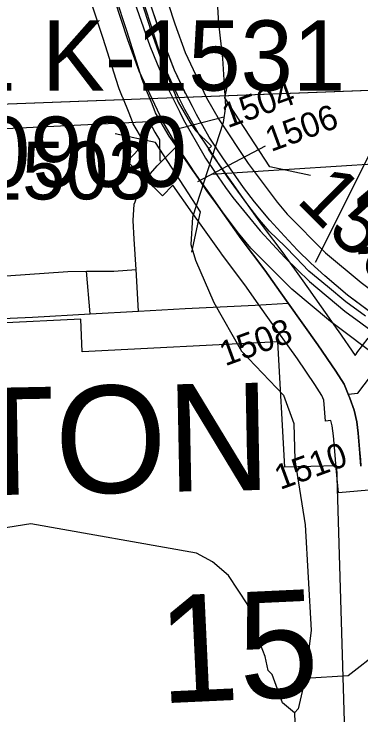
# Model space of a CAD drawing. Extents: x 128.7 to 185.5, y -21.4 to 12.6.
# Drawn here: x 149.185 to 149.605, y -3.98 to -3.131 of the extents above; entities that cross this region are included whole.
import ezdxf

# ---------------------------------------------------------------- set-up
doc = ezdxf.new("R2010")
doc.units = 0
for name, color, linetype in [('tdCoCityStreetMajor', 7, 'Continuous'), ('tdCoCityStreetMinor', 7, 'Continuous'), ('tdCoCorpBndry', 7, 'Continuous'), ('tdCoCorpTxt', 7, 'Continuous'), ('tdCoDivCarto', 7, 'Continuous'), ('tdCoHydroRiver', 7, 'Continuous'), ('tdCoPipe', 7, 'Continuous'), ('tdCoPriCL', 7, 'Continuous'), ('tdCoPriDiv', 7, 'Continuous'), ('tdCoPrimary', 7, 'Continuous'), ('tdCoSecRdNmbr', 7, 'Continuous'), ('tdCoSecRdTxt', 7, 'Continuous'), ('tdCoSecRteBand', 7, 'Continuous'), ('tdCoSecRteCL', 7, 'Continuous'), ('tdCoSectLine', 7, 'Continuous'), ('tdCoSectLinePart', 7, 'Continuous'), ('tdCoSectNmbr', 7, 'Continuous'), ('tdCoStrucDivPri', 7, 'Continuous'), ('tdCoStrucPriMaintName', 7, 'Continuous'), ('tdCoStrucSecCoName', 7, 'Continuous'), ('tdCoStrucSecFHWANum', 7, 'Continuous'), ('tdCoSurfAsphalt', 7, 'Continuous'), ('tdCoSurfBitum', 7, 'Continuous'), ('tdCoSurfBitumUnbanded', 7, 'Continuous'), ('tdCoSurfConc', 7, 'Continuous')]:
    doc.layers.add(name, color=color, linetype=linetype)

msp = doc.modelspace()

# ---------------------------------------------------------------- linework, layer by layer
at = {"layer": 'tdCoCityStreetMajor'}
for points in [[(149.33587, -3.49057), (149.33281, -3.44026), (149.33058, -3.40358), (149.3291, -3.38089), (149.33058, -3.36092), (149.33146, -3.35828), (149.33453, -3.34908), (149.34217, -3.33305), (149.35845, -3.31456), (149.36353, -3.30938)], [(149.33587, -3.49057), (149.39199, -3.48743), (149.47682, -3.48348), (149.51667, -3.48093)], [(149.06715, -3.49417), (149.06763, -3.49442), (149.06795, -3.49458), (149.08841, -3.50099), (149.1328, -3.50124), (149.1806, -3.49902), (149.20728, -3.49778), (149.27718, -3.49387), (149.33587, -3.49057)]]:
    msp.add_lwpolyline(points, dxfattribs=at)
at = {"layer": 'tdCoCityStreetMinor'}
msp.add_line((149.27718, -3.49387), (149.27261, -3.44235), dxfattribs=at)
for points in [[(149.17581, -3.44767), (149.25019, -3.44254), (149.27261, -3.44235)], [(149.27261, -3.44235), (149.30592, -3.44205), (149.33281, -3.44026)]]:
    msp.add_lwpolyline(points, dxfattribs=at)
at = {"layer": 'tdCoCorpBndry'}
for points in [[(149.05947, -3.27505), (149.34873, -3.26103), (149.35545, -3.27377), (149.36107, -3.28295), (149.36147, -3.30759), (149.36353, -3.30938), (149.38146, -3.29112), (149.39856, -3.31628), (149.40451, -3.32468), (149.40835, -3.3301), (149.41263, -3.33614), (149.42548, -3.35429), (149.4321, -3.36363), (149.45997, -3.40309), (149.48857, -3.44107), (149.50781, -3.46844), (149.51667, -3.48093), (149.55245, -3.53132), (149.57415, -3.56314), (149.58426, -3.57916), (149.58913, -3.59118), (149.59116, -3.59618), (149.59634, -3.61048), (149.59955, -3.62454), (149.60127, -3.6386), (149.60336, -3.66256), (149.60405, -3.67047), (149.60473, -3.67839)], [(149.59007, -4.16305), (149.57563, -3.67797), (149.51253, -3.67943), (149.504, -3.52759), (149.26758, -3.5399), (149.26586, -3.50029), (149.06792, -3.50999)]]:
    msp.add_lwpolyline(points, dxfattribs=at)
at = {"layer": 'tdCoDivCarto'}
for p, q in [((149.36216, -3.15464), (149.33133, -3.06166)), ((149.3338, -3.12422), (149.34933, -3.16935)), ((149.37414, -3.18555), (149.36216, -3.15464)), ((149.34933, -3.16935), (149.35843, -3.19116)), ((149.35843, -3.19116), (149.36857, -3.21547)), ((149.37917, -3.19853), (149.37414, -3.18555)), ((149.39187, -3.22533), (149.37917, -3.19853)), ((149.36857, -3.21547), (149.37672, -3.23195)), ((149.39249, -3.22664), (149.39187, -3.22533)), ((149.37672, -3.23195), (149.38551, -3.24973)), ((149.37672, -3.23195), (149.38551, -3.24973)), ((149.40081, -3.24266), (149.39249, -3.22664)), ((149.40581, -3.25229), (149.40081, -3.24266)), ((149.38551, -3.24973), (149.39002, -3.25887)), ((149.39002, -3.25887), (149.41472, -3.30169)), ((149.42134, -3.27991), (149.40581, -3.25229)), ((149.42366, -3.2835), (149.42134, -3.27991)), ((149.43671, -3.30366), (149.42366, -3.2835)), ((149.41472, -3.30169), (149.4169, -3.30548)), ((149.4169, -3.30548), (149.42775, -3.32142)), ((149.43762, -3.30507), (149.43671, -3.30366)), ((149.46253, -3.34082), (149.43762, -3.30507)), ((149.42775, -3.32142), (149.44107, -3.34099)), ((149.44107, -3.34099), (149.44995, -3.35307)), ((149.47584, -3.35833), (149.46253, -3.34082)), ((149.44995, -3.35307), (149.48299, -3.39352)), ((149.49434, -3.38053), (149.47584, -3.35833)), ((149.51209, -3.39976), (149.49434, -3.38053)), ((149.48299, -3.39352), (149.51259, -3.42582)), ((149.52788, -3.41678), (149.51209, -3.39976)), ((149.54415, -3.43231), (149.52788, -3.41678)), ((149.51259, -3.42582), (149.54243, -3.45467)), ((149.56117, -3.44785), (149.54415, -3.43231)), ((149.54243, -3.45467), (149.58509, -3.49043)), ((149.58854, -3.47128), (149.56117, -3.44785)), ((149.61539, -3.49141), (149.58854, -3.47128)), ((149.58509, -3.49043), (149.60459, -3.5049)), ((149.60459, -3.5049), (149.62311, -3.51865)), ((149.60459, -3.5049), (149.62311, -3.51865))]:
    msp.add_line(p, q, dxfattribs=at)
for points in [[(149.37392, -3.18498), (149.36216, -3.15464), (149.33133, -3.06166), (149.28744, -2.92628), (149.24847, -2.80692), (149.2441, -2.79342)], [(149.2283, -2.79855), (149.24231, -2.84161), (149.28078, -2.96047), (149.31086, -3.05468), (149.3338, -3.12422), (149.34933, -3.16935), (149.35843, -3.19116)], [(149.2283, -2.79855), (149.24231, -2.84161), (149.28078, -2.96047), (149.31086, -3.05468), (149.3338, -3.12422), (149.34933, -3.16935), (149.35843, -3.19116)], [(149.2283, -2.79855), (149.24231, -2.84161), (149.28078, -2.96047), (149.31086, -3.05468), (149.3338, -3.12422), (149.34933, -3.16935), (149.35843, -3.19116)], [(149.37414, -3.18555), (149.36216, -3.15464), (149.33133, -3.06166), (149.28744, -2.92628), (149.24847, -2.80692), (149.24429, -2.794)], [(149.37414, -3.18555), (149.36216, -3.15464), (149.33133, -3.06166), (149.28744, -2.92628), (149.24847, -2.80692), (149.24429, -2.794)], [(149.35843, -3.19116), (149.36857, -3.21547), (149.37672, -3.23195)], [(149.35843, -3.19116), (149.36857, -3.21547), (149.37672, -3.23195)], [(149.35843, -3.19116), (149.36857, -3.21547), (149.37672, -3.23195)], [(149.3916, -3.22477), (149.37917, -3.19853), (149.37392, -3.18498)], [(149.39187, -3.22533), (149.37917, -3.19853), (149.37414, -3.18555)], [(149.39187, -3.22533), (149.37917, -3.19853), (149.37414, -3.18555)], [(149.40052, -3.2421), (149.39249, -3.22664), (149.3916, -3.22477)], [(149.40081, -3.24266), (149.39249, -3.22664), (149.39187, -3.22533)], [(149.40081, -3.24266), (149.39249, -3.22664), (149.39187, -3.22533)], [(149.37672, -3.23195), (149.38551, -3.24973)], [(149.37672, -3.23195), (149.38551, -3.24973)], [(149.61491, -3.49106), (149.58854, -3.47128), (149.56117, -3.44785), (149.54415, -3.43231), (149.52788, -3.41678), (149.51209, -3.39976), (149.49434, -3.38053), (149.47584, -3.35833), (149.46253, -3.34082), (149.43762, -3.30507), (149.43671, -3.30366), (149.42366, -3.2835), (149.42134, -3.27991), (149.40581, -3.25229), (149.40052, -3.2421)], [(149.61539, -3.49141), (149.58854, -3.47128), (149.56117, -3.44785), (149.54415, -3.43231), (149.52788, -3.41678), (149.51209, -3.39976), (149.49434, -3.38053), (149.47584, -3.35833), (149.46253, -3.34082), (149.43762, -3.30507), (149.43671, -3.30366), (149.42366, -3.2835), (149.42134, -3.27991), (149.40581, -3.25229), (149.40081, -3.24266)], [(149.61539, -3.49141), (149.58854, -3.47128), (149.56117, -3.44785), (149.54415, -3.43231), (149.52788, -3.41678), (149.51209, -3.39976), (149.49434, -3.38053), (149.47584, -3.35833), (149.46253, -3.34082), (149.43762, -3.30507), (149.43671, -3.30366), (149.42366, -3.2835), (149.42134, -3.27991), (149.40581, -3.25229), (149.40081, -3.24266)], [(149.38551, -3.24973), (149.39002, -3.25887), (149.41472, -3.30169), (149.4169, -3.30548), (149.42775, -3.32142), (149.44107, -3.34099), (149.44995, -3.35307), (149.48299, -3.39352), (149.51259, -3.42582), (149.54243, -3.45467), (149.58509, -3.49043), (149.60459, -3.5049)], [(149.38551, -3.24973), (149.39002, -3.25887), (149.41472, -3.30169), (149.4169, -3.30548), (149.42775, -3.32142), (149.44107, -3.34099), (149.44995, -3.35307), (149.48299, -3.39352), (149.51259, -3.42582), (149.54243, -3.45467), (149.58509, -3.49043), (149.60459, -3.5049)], [(149.38551, -3.24973), (149.39002, -3.25887), (149.41472, -3.30169), (149.4169, -3.30548), (149.42775, -3.32142), (149.44107, -3.34099), (149.44995, -3.35307), (149.48299, -3.39352), (149.51259, -3.42582), (149.54243, -3.45467), (149.58509, -3.49043), (149.60459, -3.5049)], [(149.60459, -3.5049), (149.62311, -3.51865)], [(149.60459, -3.5049), (149.62311, -3.51865)]]:
    msp.add_lwpolyline(points, dxfattribs=at)
at = {"layer": 'tdCoHydroRiver'}
for points in [[(149.42917, -3.08862), (149.43258, -3.14216), (149.43719, -3.18461), (149.44077, -3.24288), (149.43827, -3.26191), (149.40118, -3.37681), (149.39917, -3.41003), (149.40454, -3.42878), (149.42682, -3.4801), (149.4604, -3.53891), (149.51116, -3.5924), (149.52339, -3.62671), (149.5249, -3.67085), (149.53707, -3.74934), (149.54461, -3.87692), (149.53715, -3.93556), (149.52894, -3.97214), (149.52437, -3.97703), (149.52518, -4.00068)], [(150.25705, -3.57468), (150.04667, -3.69869), (149.93262, -3.77837), (149.86293, -3.81706), (149.83482, -3.82592), (149.7391, -3.84183), (149.69996, -3.85106), (149.63206, -3.896), (149.62755, -3.90248), (149.58912, -3.9322), (149.53715, -3.93556)], [(149.52437, -3.97703), (149.50975, -3.96491), (149.49752, -3.93061), (149.49263, -3.92605), (149.48888, -3.90881), (149.48024, -3.88702), (149.47476, -3.86511), (149.46987, -3.86054), (149.4678, -3.84641), (149.44449, -3.81091), (149.42498, -3.79422), (149.40568, -3.78383), (149.2056, -3.74809), (149.15695, -3.75607)]]:
    msp.add_lwpolyline(points, dxfattribs=at)
at = {"layer": 'tdCoPipe'}
for points in [[(150.08697, -2.35556), (149.54954, -3.43159)], [(149.68192, -3.16655), (149.54954, -3.43159)]]:
    msp.add_lwpolyline(points, dxfattribs=at)
at = {"layer": 'tdCoPriCL'}
msp.add_lwpolyline([(149.61038, -3.49659), (149.58643, -3.4795), (149.56408, -3.46056), (149.54153, -3.44207), (149.526, -3.4258), (149.51306, -3.41211), (149.49364, -3.3936), (149.48015, -3.3774), (149.46801, -3.36187), (149.4437, -3.32882), (149.43235, -3.31174), (149.43022, -3.30854), (149.42064, -3.29376), (149.41857, -3.29067), (149.40795, -3.27479), (149.3916, -3.24654), (149.38281, -3.22875), (149.36423, -3.18858), (149.3513, -3.15226), (149.24936, -2.83584)], dxfattribs=at)
at = {"layer": 'tdCoPriDiv'}
for points in [[(149.90621, -4.16368), (149.88046, -3.8566), (149.86836, -3.80581), (149.86024, -3.78344), (149.84327, -3.7484), (149.82376, -3.71751), (149.80617, -3.6942), (149.77161, -3.65895), (149.72628, -3.623), (149.65983, -3.5746), (149.62977, -3.54958), (149.56799, -3.50319), (149.52109, -3.4641), (149.4717, -3.41413), (149.4568, -3.39625), (149.41912, -3.34602), (149.38248, -3.29066), (149.36514, -3.26071), (149.33643, -3.19994), (149.32288, -3.16189), (149.19935, -2.78433), (149.16116, -2.66547)], [(149.25618, -2.76503), (149.37971, -3.14262), (149.39204, -3.17723), (149.41806, -3.23236), (149.43343, -3.25892), (149.46829, -3.31162), (149.5035, -3.35855), (149.51559, -3.37308), (149.56197, -3.42003), (149.60488, -3.4558), (149.66724, -3.50271), (149.69618, -3.52679), (149.76283, -3.57541), (149.81168, -3.61415), (149.85178, -3.6551), (149.87324, -3.6835), (149.89508, -3.71811), (149.90531, -3.73665), (149.9256, -3.78768), (149.93967, -3.84659), (149.94497, -3.88819), (149.96775, -4.18203)]]:
    msp.add_lwpolyline(points, dxfattribs=at)
at = {"layer": 'tdCoPrimary'}
for p, q in [((149.37672, -3.23195), (149.38551, -3.24973)), ((149.37672, -3.23195), (149.38551, -3.24973)), ((149.60459, -3.5049), (149.62311, -3.51865)), ((149.60459, -3.5049), (149.62311, -3.51865))]:
    msp.add_line(p, q, dxfattribs=at)
for points in [[(149.2283, -2.79855), (149.24231, -2.84161), (149.28078, -2.96047), (149.31086, -3.05468), (149.3338, -3.12422), (149.34933, -3.16935), (149.35843, -3.19116)], [(149.2283, -2.79855), (149.24231, -2.84161), (149.28078, -2.96047), (149.31086, -3.05468), (149.3338, -3.12422), (149.34933, -3.16935), (149.35843, -3.19116)], [(149.37414, -3.18555), (149.36216, -3.15464), (149.33133, -3.06166), (149.28744, -2.92628), (149.24847, -2.80692), (149.24429, -2.794)], [(149.37414, -3.18555), (149.36216, -3.15464), (149.33133, -3.06166), (149.28744, -2.92628), (149.24847, -2.80692), (149.24429, -2.794)], [(149.61539, -3.49141), (149.58854, -3.47128), (149.56117, -3.44785), (149.54415, -3.43231), (149.52788, -3.41678), (149.51209, -3.39976), (149.49434, -3.38053), (149.47584, -3.35833), (149.46253, -3.34082), (149.43762, -3.30507), (149.43671, -3.30366), (149.42366, -3.2835), (149.42134, -3.27991), (149.40581, -3.25229), (149.40081, -3.24266), (149.39249, -3.22664), (149.39187, -3.22533), (149.37917, -3.19853), (149.37414, -3.18555), (149.36216, -3.15464), (149.33133, -3.06166)], [(149.3338, -3.12422), (149.34933, -3.16935), (149.35843, -3.19116), (149.36857, -3.21547), (149.37672, -3.23195), (149.38551, -3.24973), (149.39002, -3.25887), (149.41472, -3.30169), (149.4169, -3.30548), (149.42775, -3.32142), (149.44107, -3.34099), (149.44995, -3.35307), (149.48299, -3.39352), (149.51259, -3.42582), (149.54243, -3.45467), (149.58509, -3.49043), (149.60459, -3.5049), (149.62311, -3.51865)], [(149.35843, -3.19116), (149.36857, -3.21547), (149.37672, -3.23195)], [(149.35843, -3.19116), (149.36857, -3.21547), (149.37672, -3.23195)], [(149.39187, -3.22533), (149.37917, -3.19853), (149.37414, -3.18555)], [(149.39187, -3.22533), (149.37917, -3.19853), (149.37414, -3.18555)], [(149.40081, -3.24266), (149.39249, -3.22664), (149.39187, -3.22533)], [(149.40081, -3.24266), (149.39249, -3.22664), (149.39187, -3.22533)], [(149.61539, -3.49141), (149.58854, -3.47128), (149.56117, -3.44785), (149.54415, -3.43231), (149.52788, -3.41678), (149.51209, -3.39976), (149.49434, -3.38053), (149.47584, -3.35833), (149.46253, -3.34082), (149.43762, -3.30507), (149.43671, -3.30366), (149.42366, -3.2835), (149.42134, -3.27991), (149.40581, -3.25229), (149.40081, -3.24266)], [(149.61539, -3.49141), (149.58854, -3.47128), (149.56117, -3.44785), (149.54415, -3.43231), (149.52788, -3.41678), (149.51209, -3.39976), (149.49434, -3.38053), (149.47584, -3.35833), (149.46253, -3.34082), (149.43762, -3.30507), (149.43671, -3.30366), (149.42366, -3.2835), (149.42134, -3.27991), (149.40581, -3.25229), (149.40081, -3.24266)], [(149.38551, -3.24973), (149.39002, -3.25887), (149.41472, -3.30169), (149.4169, -3.30548), (149.42775, -3.32142), (149.44107, -3.34099), (149.44995, -3.35307), (149.48299, -3.39352), (149.51259, -3.42582), (149.54243, -3.45467), (149.58509, -3.49043), (149.60459, -3.5049)], [(149.38551, -3.24973), (149.39002, -3.25887), (149.41472, -3.30169), (149.4169, -3.30548), (149.42775, -3.32142), (149.44107, -3.34099), (149.44995, -3.35307), (149.48299, -3.39352), (149.51259, -3.42582), (149.54243, -3.45467), (149.58509, -3.49043), (149.60459, -3.5049)]]:
    msp.add_lwpolyline(points, dxfattribs=at)
at = {"layer": 'tdCoSecRdNmbr'}
msp.add_line((149.48868, -3.2907), (149.40704, -3.33412), dxfattribs=at)
msp.add_lwpolyline([(149.43894, -3.25554), (149.37647, -3.27169), (149.37647, -3.27169)], dxfattribs=at)
at = {"layer": 'tdCoSecRteBand'}
for points in [[(149.32355, -3.06073), (149.3499, -3.14178), (149.34993, -3.14187), (149.34996, -3.14196), (149.36836, -3.19981), (149.37209, -3.20903), (149.37996, -3.2282), (149.38007, -3.22849), (149.38018, -3.22878), (149.3835, -3.23735), (149.39828, -3.2625), (149.4046, -3.2718), (149.42388, -3.29074), (149.4201, -3.29459), (149.42314, -3.29907), (149.42321, -3.29918), (149.45005, -3.33707), (149.45658, -3.34629), (149.45659, -3.34631), (149.45661, -3.34632), (149.48421, -3.38541), (149.51254, -3.42302), (149.51283, -3.42341), (149.51312, -3.42382), (149.53231, -3.45113), (149.54114, -3.46356), (149.57691, -3.51396), (149.57707, -3.51419), (149.57723, -3.51442), (149.59765, -3.54435), (149.59964, -3.54167), (149.59978, -3.54147), (149.59993, -3.54128), (149.61356, -3.52351)], [(149.57743, -3.71074), (149.57483, -3.68086), (149.57347, -3.66516), (149.57143, -3.64173), (149.56996, -3.62972), (149.56846, -3.62315), (149.56192, -3.62373), (149.55965, -3.59831), (149.55746, -3.59292), (149.54906, -3.5796), (149.52782, -3.54846), (149.49221, -3.49829), (149.48335, -3.4858), (149.4833, -3.48574), (149.48326, -3.48569), (149.46431, -3.45872), (149.43601, -3.42114), (149.43573, -3.42077), (149.43546, -3.42039), (149.40761, -3.38095), (149.40109, -3.37175), (149.3773, -3.33817), (149.36473, -3.35098), (149.32192, -3.30894), (149.34282, -3.28765), (149.33978, -3.28318), (149.34054, -3.28266), (149.33053, -3.26564), (149.32929, -3.26353), (149.32841, -3.26125), (149.32433, -3.25069), (149.31655, -3.23174), (149.31653, -3.23167), (149.3165, -3.23161), (149.31231, -3.22125), (149.31188, -3.22018), (149.31153, -3.21909), (149.29282, -3.16024), (149.26646, -3.0792)], [(149.63721, -3.70554), (149.57743, -3.71074)]]:
    msp.add_lwpolyline(points, dxfattribs=at)
at = {"layer": 'tdCoSecRteCL'}
for points in [[(149.38146, -3.29112), (149.37292, -3.27855), (149.35639, -3.25044), (149.3522, -3.23959), (149.34431, -3.22035), (149.34012, -3.20999), (149.32137, -3.15106), (149.29499, -3.06992), (149.26194, -2.9661), (149.22199, -2.8428), (149.18664, -2.73675)], [(149.36353, -3.30938), (149.36434, -3.30855), (149.38146, -3.29112)], [(149.58913, -3.59118), (149.58426, -3.57916), (149.57415, -3.56314), (149.55245, -3.53132), (149.51667, -3.48093), (149.50781, -3.46844), (149.48857, -3.44107), (149.45997, -3.40309), (149.4321, -3.36363), (149.42557, -3.35441), (149.39856, -3.31628), (149.38146, -3.29112)], [(149.58913, -3.59118), (149.60104, -3.59012), (149.62373, -3.55954)], [(149.60472, -3.67826), (149.60336, -3.66256), (149.60127, -3.6386), (149.59955, -3.62454), (149.59634, -3.61048), (149.59116, -3.59618), (149.58913, -3.59118)]]:
    msp.add_lwpolyline(points, dxfattribs=at)
at = {"layer": 'tdCoSectLine'}
msp.add_lwpolyline([(149.0603, -3.24396), (150.06239, -3.20615)], dxfattribs=at)
at = {"layer": 'tdCoSectLinePart'}
for points in [[(149.38089, -3.23186), (150.03242, -3.20728)], [(149.0603, -3.24396), (149.31726, -3.23426)]]:
    msp.add_lwpolyline(points, dxfattribs=at)
at = {"layer": 'tdCoStrucDivPri'}
for points in [[(149.54351, -3.32642), (149.49462, -3.31597), (149.44024, -3.23205), (149.45068, -3.18316)], [(149.40025, -3.41925), (149.41069, -3.37036), (149.35631, -3.28643), (149.30742, -3.27599)]]:
    msp.add_lwpolyline(points, dxfattribs=at)
at = {"layer": 'tdCoStrucPriMaintName'}
msp.add_line((149.42355, -3.32457), (150.11987, -3.27962), dxfattribs=at)
msp.add_line((149.42355, -3.32457), (150.11987, -3.27962), dxfattribs=at)
msp.add_line((149.42355, -3.32457), (150.11987, -3.27962), dxfattribs=at)
at = {"layer": 'tdCoSurfAsphalt'}
msp.add_lwpolyline([(149.60472, -3.67826), (149.60336, -3.66256), (149.60127, -3.6386), (149.59955, -3.62454), (149.59634, -3.61048), (149.59116, -3.59618), (149.58913, -3.59118), (149.58426, -3.57916), (149.57415, -3.56314), (149.55245, -3.53132), (149.51667, -3.48093), (149.50781, -3.46844), (149.48857, -3.44107), (149.45997, -3.40309), (149.4321, -3.36363), (149.42557, -3.35441), (149.39856, -3.31628), (149.38146, -3.29112), (149.37292, -3.27855), (149.35639, -3.25044), (149.3522, -3.23959), (149.34431, -3.22035), (149.34012, -3.20999), (149.32137, -3.15106), (149.29499, -3.06992)], dxfattribs=at)
at = {"layer": 'tdCoSurfBitum'}
msp.add_line((149.36434, -3.30855), (149.38146, -3.29112), dxfattribs=at)
at = {"layer": 'tdCoSurfBitumUnbanded'}
msp.add_line((149.36353, -3.30938), (149.36434, -3.30855), dxfattribs=at)
at = {"layer": 'tdCoSurfConc'}
msp.add_lwpolyline([(149.58913, -3.59118), (149.60104, -3.59012), (149.62373, -3.55954), (149.63754, -3.54154), (149.64334, -3.53366), (149.64888, -3.52614)], dxfattribs=at)

# ---------------------------------------------------------------- texts
at = {"layer": 'tdCoCorpTxt'}
msp.add_text('WELTON', height=0.13, rotation=1.11404, dxfattribs=at).set_placement((148.75296, -3.72145))
at = {"layer": 'tdCoSecRdNmbr'}
for s, height, rotation, p in [('1504', 0.03, 20.11304, (149.44352, -3.26916)), ('1506', 0.03, 20.11308, (149.49592, -3.29794)), ('1503', 0.07, 0.11327, (149.14288, -3.35546)), ('1507', 0.07, 315.113, (149.52517, -3.35719)), ('1508', 0.03, 20.11308, (149.44049, -3.55756)), ('1510', 0.03, 20.11308, (149.507, -3.70734))]:
    msp.add_text(s, height=height, rotation=rotation, dxfattribs=at).set_placement(p)
at = {"layer": 'tdCoSecRdTxt'}
msp.add_text('180TH ST', height=0.08, rotation=2.95498, dxfattribs=at).set_placement((149.59343, -3.42211))
at = {"layer": 'tdCoSectNmbr'}
msp.add_text('15', height=0.13, rotation=2.66578, dxfattribs=at).set_placement((149.36247, -3.96578))
at = {"layer": 'tdCoStrucSecCoName'}
msp.add_text('OLD US 61 K-1531', height=0.085, dxfattribs=at).set_placement((148.60626, -3.22343))
at = {"layer": 'tdCoStrucSecFHWANum'}
msp.add_text('20900', height=0.085, dxfattribs=at).set_placement((149.07842, -3.34005))

doc.saveas('drawing.dxf')
